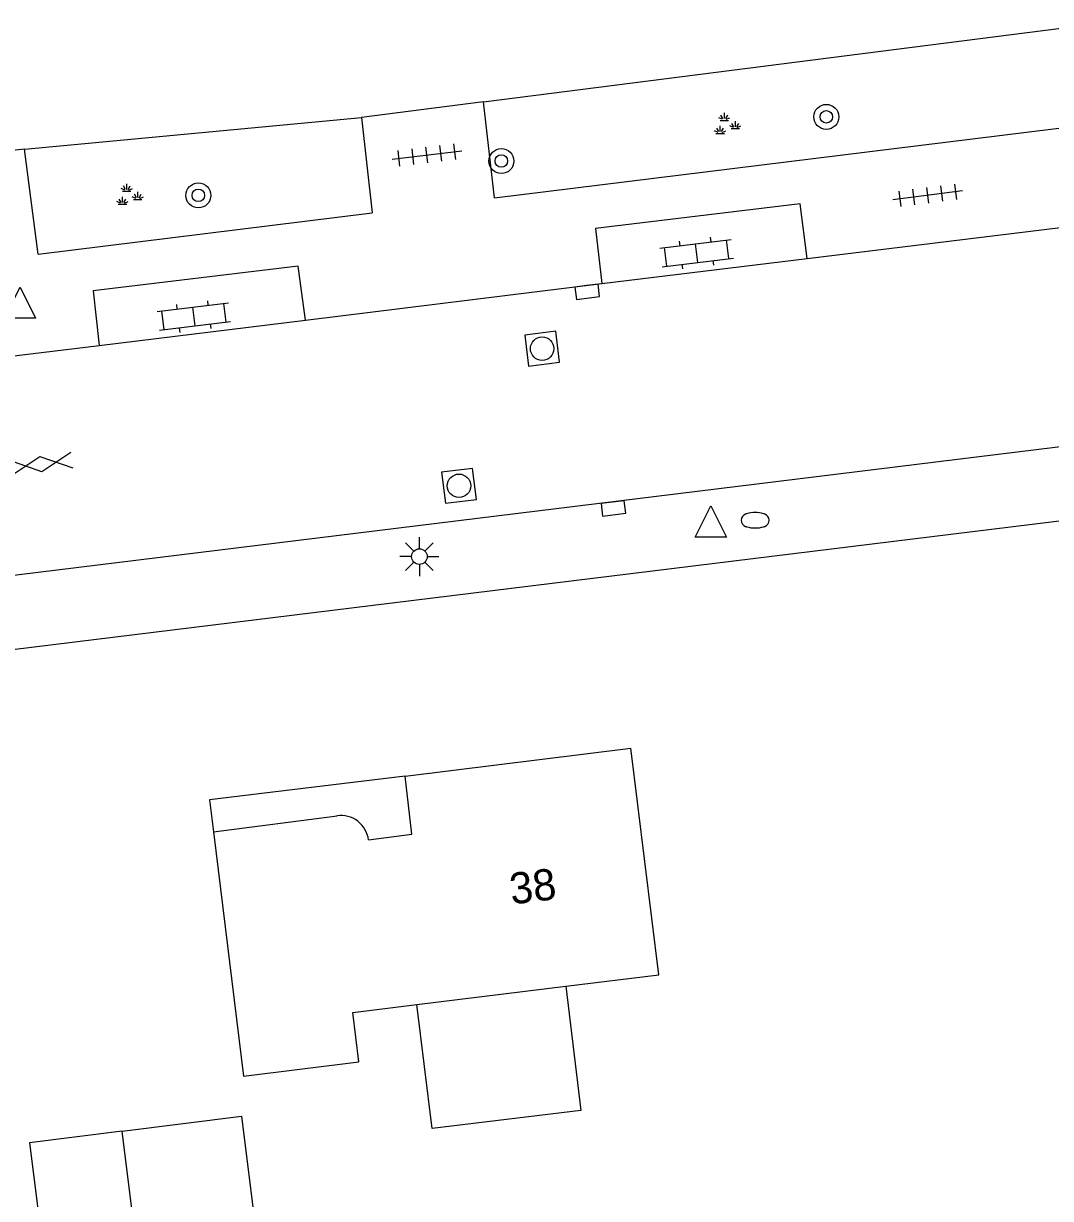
# Model space of a CAD drawing. Extents: x 131000 to 133013, y 393000 to 396501.
# Drawn here: x 131345.58 to 131378.47, y 395798.01 to 395835.64 of the extents above; entities that cross this region are included whole.
import ezdxf

# ---------------------------------------------------------------- set-up
doc = ezdxf.new("R2010")
doc.units = 0
for name, color, linetype in [('gg-anno-huisnummerreeks BGT', 7, 'Continuous'), ('gg-bbg-gedigitaliseerde bebouwing', 7, 'Continuous'), ('gg-bbg-gedigitaliseerde bijgebouw', 7, 'Continuous'), ('gg-bbg-hoofdgebouw', 7, 'Continuous'), ('gg-bbg-luifel en loopbrug', 7, 'Continuous'), ('gg-bbg-tussenscheiding', 7, 'Continuous'), ('gg-knt-verharding', 7, 'Continuous'), ('gt-symb-boom', 7, 'Continuous'), ('gt-symb-brandkraan', 7, 'Continuous'), ('gt-symb-gesloten verharding', 7, 'Continuous'), ('gt-symb-groenvak', 7, 'Continuous'), ('gt-symb-klinker verharding', 7, 'Continuous'), ('gt-symb-kolk', 7, 'Continuous'), ('gt-symb-lichtmast', 7, 'Continuous'), ('gt-symb-rioolschacht', 7, 'Continuous'), ('gt-symb-tegel verharding', 7, 'Continuous'), ('gt-symb-waterafsluiter', 7, 'Continuous')]:
    doc.layers.add(name, color=color, linetype=linetype)

# ---------------------------------------------------------------- blocks, each defined once
blk = doc.blocks.new('gt0-KL1')
at = {"layer": 'gt-symb-klinker verharding'}
for p, q in [((-0.5, 0.3), (-0.5, 0.45)), ((0.5, 0.3), (0.5, 0.45)), ((-1.15, 0.3), (1.15, 0.3)), ((-1, -0.3), (-1, 0.3)), ((0, -0.3), (0, 0.3)), ((1, -0.3), (1, 0.3)), ((-1.15, -0.3), (1.15, -0.3)), ((-0.5, -0.45), (-0.5, -0.3)), ((0.5, -0.45), (0.5, -0.3))]:
    blk.add_line(p, q, dxfattribs=at)
blk = doc.blocks.new('gt0-TEG1')
at = {"layer": 'gt-symb-tegel verharding'}
for p, q in [((-1.125, 0), (1.125, 0)), ((-0.9, -0.25), (-0.9, 0.25)), ((-0.45, -0.25), (-0.45, 0.25)), ((0, -0.25), (0, 0.25)), ((0.45, -0.25), (0.45, 0.25)), ((0.9, -0.25), (0.9, 0.25))]:
    blk.add_line(p, q, dxfattribs=at)
blk = doc.blocks.new('gt0-BOOM')
at = {"layer": 'gt-symb-boom'}
for radius in [0.4, 0.2]:
    blk.add_circle((0, 0), radius, dxfattribs=at)
blk = doc.blocks.new('gt0-GRVAK')
at = {"layer": 'gt-symb-groenvak'}
for p, q in [((-0.047, 0.214), (-0.047, 0.393)), ((-0.11, 0.189), (-0.228, 0.24)), ((-0.182, 0.153), (0.088, 0.153)), ((-0.091, 0.211), (-0.156, 0.322)), ((-0.004, 0.211), (0.061, 0.322)), ((0.015, 0.189), (0.133, 0.24)), ((0.262, -0.052), (0.197, 0.059)), ((0.305, -0.049), (0.305, 0.13)), ((0.349, -0.052), (0.414, 0.059)), ((-0.245, -0.228), (-0.363, -0.177)), ((-0.318, -0.264), (-0.047, -0.264)), ((-0.226, -0.206), (-0.291, -0.095)), ((-0.183, -0.203), (-0.183, -0.024)), ((-0.139, -0.206), (-0.074, -0.095)), ((-0.12, -0.228), (-0.002, -0.177)), ((0.243, -0.074), (0.125, -0.023)), ((0.17, -0.11), (0.441, -0.11)), ((0.368, -0.074), (0.486, -0.023))]:
    blk.add_line(p, q, dxfattribs=at)
blk = doc.blocks.new('gt0-WAFSL')
at = {"layer": 'gt-symb-waterafsluiter'}
for p, q in [((-0.5, -0.333), (0, 0.667)), ((0, 0.667), (0.5, -0.333)), ((0.5, -0.333), (-0.5, -0.333))]:
    blk.add_line(p, q, dxfattribs=at)
blk = doc.blocks.new('gt0-BR')
at = {"layer": 'gt-symb-brandkraan'}
for centre, radius, start, end in [((-0.244, 0), 0.206, 107.5669, 252.4331), ((0.599, -2.664), 3, 106.892, 107.5669), ((0, -0.691), 0.938, 73.108, 106.892), ((-0.599, -2.664), 3, 72.4331, 73.108), ((0.244, 0), 0.206, 287.567, 72.4331), ((0.599, 2.664), 3, 252.4331, 253.108), ((0, 0.691), 0.938, 253.108, 286.8921), ((-0.599, 2.664), 3, 286.8921, 287.567)]:
    blk.add_arc(centre, radius, start, end, dxfattribs=at)
blk = doc.blocks.new('gt0-KOLK')
at = {"layer": 'gt-symb-kolk'}
blk.add_lwpolyline([(0, 0), (0.375, 0), (0.375, 0.4), (-0.375, 0.4), (-0.375, 0), (0, 0)], dxfattribs=at)
blk = doc.blocks.new('gt0-RS')
at = {"layer": 'gt-symb-rioolschacht'}
blk.add_lwpolyline([(-0.5, -0.5), (0.5, -0.5), (0.5, 0.5), (-0.5, 0.5)], close=True, dxfattribs=at)
blk.add_circle((0, 0), 0.375, dxfattribs=at)
blk = doc.blocks.new('gt0-LMAST')
at = {"layer": 'gt-symb-lichtmast'}
for p, q in [((-0.182, 0.173), (-0.447, 0.438)), ((-0.005, 0.246), (-0.005, 0.621)), ((0.172, 0.173), (0.437, 0.438)), ((-0.255, -0.004), (-0.63, -0.004)), ((-0.182, -0.181), (-0.447, -0.446)), ((-0.005, -0.254), (-0.005, -0.629)), ((0.437, -0.446), (0.172, -0.181)), ((0.245, -0.004), (0.62, -0.004))]:
    blk.add_line(p, q, dxfattribs=at)
blk.add_circle((-0.005, -0.004), 0.25, dxfattribs=at)
blk = doc.blocks.new('gt0-GESVH1')
at = {"layer": 'gt-symb-gesloten verharding'}
for p, q in [((-0.992, -0.261), (0.008, 0.239)), ((0.008, -0.261), (-0.992, 0.239)), ((0.008, 0.239), (1.008, -0.261)), ((1.008, 0.239), (0.008, -0.261))]:
    blk.add_line(p, q, dxfattribs=at)

msp = doc.modelspace()

# ---------------------------------------------------------------- linework, layer by layer
at = {"layer": 'gg-bbg-gedigitaliseerde bebouwing'}
msp.add_line((131358.181, 395804.221), (131362.945, 395804.808), dxfattribs=at)
for points in [[(131362.945, 395804.808), (131365.923, 395805.174), (131365.03, 395812.43)], [(131351.66, 395809.75), (131352.623, 395801.93), (131356.319, 395802.385), (131356.124, 395803.968), (131358.181, 395804.221)]]:
    msp.add_lwpolyline(points, dxfattribs=at)
at = {"layer": 'gg-bbg-gedigitaliseerde bijgebouw'}
for points in [[(131348.744, 395800.175), (131352.562, 395800.652), (131353.484, 395793.287), (131353.038, 395793.231), (131353.792, 395787.206)], [(131348.744, 395800.175), (131345.768, 395799.8), (131346.418, 395794.641)]]:
    msp.add_lwpolyline(points, dxfattribs=at)
at = {"layer": 'gg-bbg-hoofdgebouw'}
for p, q in [((131357.8, 395811.54), (131365.03, 395812.43)), ((131351.66, 395809.75), (131355.62, 395810.27))]:
    msp.add_line(p, q, dxfattribs=at)
msp.add_lwpolyline([(131356.63, 395809.5), (131358.02, 395809.68), (131357.8, 395811.54)], dxfattribs=at)
msp.add_arc((131355.74, 395809.38), 0.898, 7.6514, 97.7065, dxfattribs=at)
at = {"layer": 'gg-bbg-luifel en loopbrug'}
for points in [[(131357.8, 395811.54), (131351.535, 395810.784), (131351.66, 395809.75)], [(131362.945, 395804.808), (131363.434, 395800.837), (131358.67, 395800.251), (131358.181, 395804.221)]]:
    msp.add_lwpolyline(points, dxfattribs=at)
at = {"layer": 'gg-bbg-tussenscheiding'}
msp.add_line((131349.37, 395795.013), (131348.744, 395800.175), dxfattribs=at)
at = {"layer": 'gg-knt-verharding'}
for p, q in [((131360.308, 395833.134), (131379.997, 395835.638)), ((131360.308, 395833.134), (131356.4, 395832.631)), ((131360.659, 395830.053), (131360.308, 395833.134)), ((131345.611, 395831.615), (131356.4, 395832.631)), ((131356.4, 395832.631), (131356.749, 395829.571)), ((131335.679, 395816.801), (131457.284, 395831.731)), ((131345.611, 395831.615), (131342.475, 395831.255)), ((131346.051, 395828.25), (131345.611, 395831.615)), ((131370.683, 395828.115), (131397.846, 395831.448)), ((131346.051, 395828.25), (131356.749, 395829.571)), ((131364.102, 395827.308), (131370.683, 395828.115)), ((131354.612, 395826.143), (131364.102, 395827.308)), ((131348, 395825.332), (131354.612, 395826.143)), ((131341.876, 395824.581), (131348, 395825.332))]:
    msp.add_line(p, q, dxfattribs=at)
for points in [[(131360.659, 395830.053), (131379.43, 395832.37), (131379.997, 395835.638)], [(131370.683, 395828.115), (131370.45, 395829.86), (131363.899, 395829.071), (131364.102, 395827.308)], [(131457.304, 395829.221), (131455.28, 395829.11), (131332.443, 395814.018)], [(131354.612, 395826.143), (131354.381, 395827.872), (131347.81, 395827.075), (131348, 395825.332)]]:
    msp.add_lwpolyline(points, dxfattribs=at)

# ---------------------------------------------------------------- block references
at = {"layer": 'gt-symb-boom'}
for p in [(131371.292, 395832.649), (131360.885, 395831.234), (131351.179, 395830.134)]:
    msp.add_blockref('gt0-BOOM', p, dxfattribs=at)
at = {"layer": 'gt-symb-brandkraan'}
msp.add_blockref('gt0-BR', (131369.013, 395819.731), dxfattribs=at)
at = {"layer": 'gt-symb-gesloten verharding', "rotation": 7.125016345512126}
msp.add_blockref('gt0-GESVH1', (131346.128, 395821.54), dxfattribs=at)
at = {"layer": 'gt-symb-groenvak'}
for p in [(131368.073, 395832.381), (131348.933, 395830.113)]:
    msp.add_blockref('gt0-GRVAK', p, dxfattribs=at)
at = {"layer": 'gt-symb-klinker verharding'}
for p, rotation in [((131367.139, 395828.286), 7.0042592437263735), ((131351.036, 395826.255), 7.004259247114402)]:
    msp.add_blockref('gt0-KL1', p, dxfattribs=dict(at, rotation=rotation))
at = {"layer": 'gt-symb-kolk'}
for p, rotation in [((131363.608, 395827.246), -172.76127349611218), ((131364.448, 395820.31), -173.05258934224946)]:
    msp.add_blockref('gt0-KOLK', p, dxfattribs=dict(at, rotation=rotation))
at = {"layer": 'gt-symb-lichtmast'}
msp.add_blockref('gt0-LMAST', (131358.264, 395818.574), dxfattribs=at)
at = {"layer": 'gt-symb-rioolschacht', "rotation": 6.947410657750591}
for p in [(131362.19, 395825.226), (131359.527, 395820.835)]:
    msp.add_blockref('gt0-RS', p, dxfattribs=at)
at = {"layer": 'gt-symb-tegel verharding'}
for p, rotation in [((131358.5, 395831.427), 6.890548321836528), ((131374.535, 395830.137), -172.76127349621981)]:
    msp.add_blockref('gt0-TEG1', p, dxfattribs=dict(at, rotation=rotation))
at = {"layer": 'gt-symb-waterafsluiter'}
for p in [(131345.468, 395826.533), (131367.59, 395819.527)]:
    msp.add_blockref('gt0-WAFSL', p, dxfattribs=at)

# ---------------------------------------------------------------- texts
at = {"layer": 'gg-anno-huisnummerreeks BGT'}
msp.add_text('38', height=1, rotation=7, dxfattribs=at).set_placement((131361.211, 395807.426))

doc.saveas('drawing.dxf')
